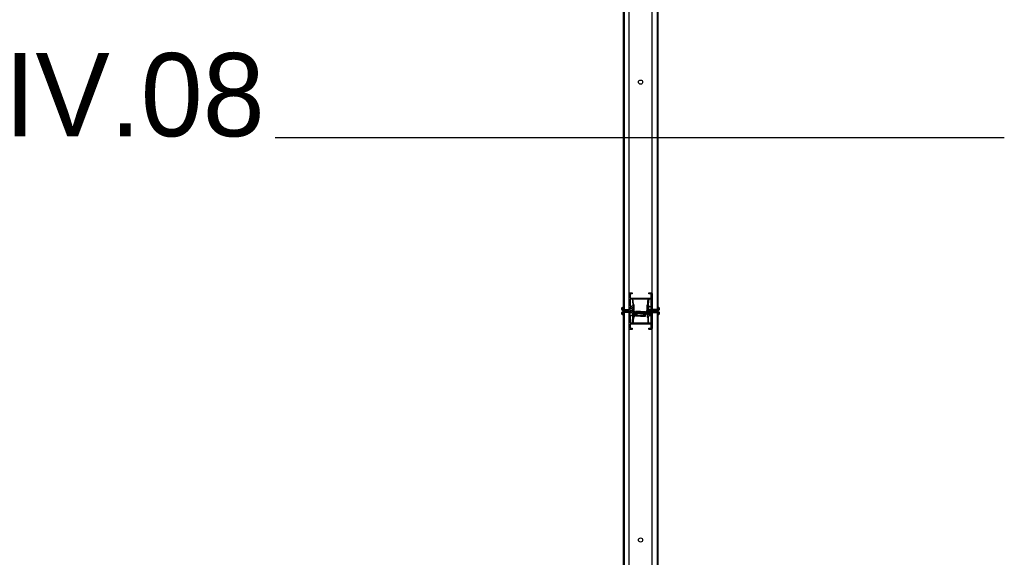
# Model space of a CAD drawing. Header units: millimetres. Extents: x -297000 to 504135, y -166520 to 252050.
# Tile 397 of 416: x 84785 to 87148, y 25042 to 26333. Entities that reach past the tile are written whole.
import ezdxf

# ---------------------------------------------------------------- set-up
doc = ezdxf.new("R2010")
doc.units = ezdxf.units.MM
doc.header["$MEASUREMENT"] = 0
for name, color, linetype in [('080_SYMB_DETAIL', 4, 'Continuous'), ('220_WALIN_G', 1, 'Continuous'), ('420_WAFIN_G', 1, 'Continuous')]:
    doc.layers.add(name, color=color, linetype=linetype)
doc.styles.add('VMX 3 BIG 200', font='unvr55w.TTF', dxfattribs={"height": 800})

# ---------------------------------------------------------------- blocks, each defined once
blk = doc.blocks.new('ESPERO_wandopen')
at = {"layer": '220_WALIN_G', "color": 8}
for points in [[(-27.5, -711.1), (-39.5, -711.1), (-39.5, -1803.5), (-27.5, -1803.5)], [(27.5, -711.1), (39.5, -711.1), (39.5, -1803.5), (27.5, -1803.5)], [(-27.5, -1811.1), (-39.5, -1811.1), (-39.5, -2903.5), (-27.5, -2903.5)], [(10.6, -1809.8), (10.6, -1812.4), (7.9, -1812.4), (7.9, -1814), (-7.9, -1814), (-7.9, -1812.4), (-10.6, -1812.4), (-10.6, -1809.8)], [(10.6, -1818.2), (10.6, -1815.6), (7.9, -1815.6), (7.9, -1814), (-7.9, -1814), (-7.9, -1815.6), (-10.6, -1815.6), (-10.6, -1818.2)], [(27.5, -1811.1), (39.5, -1811.1), (39.5, -2903.5), (27.5, -2903.5)]]:
    blk.add_lwpolyline(points, close=True, dxfattribs=at)
for points in [[(0, -1779.1), (-24.6, -1779.1), (-25.1, -1779.6), (-25.1, -1795.1), (-24.6, -1795.6), (-20.1, -1795.6), (-19.6, -1795.1), (-19.6, -1794.7), (-19.1, -1794.2), (-18.1, -1794.2, -0.414214), (-17.1, -1795.2), (-17.1, -1805.4, -0.414214), (-17.6, -1805.9), (-17.9, -1805.9, -0.339455), (-18.4, -1805.5), (-19.4, -1802), (-20.3, -1802), (-20.6, -1801.7), (-20.6, -1800.8), (-20.3, -1800.5), (-19.9, -1800.5), (-19.6, -1800.2), (-19.6, -1798.5), (-20.1, -1798), (-24.6, -1798), (-25.1, -1798.5), (-25.1, -1800.2), (-24.8, -1800.5), (-24.4, -1800.5), (-24.1, -1800.8), (-24.1, -1801.7), (-24.3, -1802), (-25.4, -1802), (-26.3, -1805.5), (-26.8, -1805.9), (-35.6, -1805.9), (-35.8, -1806.1), (-35.8, -1807.3), (-37.8, -1807.3), (-37.8, -1805.9), (-42.6, -1805.9, -0.414214), (-44.6, -1803.9), (-44.6, -1799.9, -0.404484), (-42.7, -1797.9), (-42.2, -1798.4), (-42.2, -1803.5), (-27.5, -1803.5), (-27.5, -1765.2, -0.414214), (-25.5, -1763.2), (-20.5, -1763.2), (-20, -1763.7), (-20, -1765.9), (-20.3, -1766.2), (-24.6, -1766.2), (-25.1, -1766.7), (-25.1, -1775.6), (-24.6, -1776.1), (0, -1776.1)], [(0, -1776.1), (24.6, -1776.1), (25.1, -1775.6), (25.1, -1766.5), (24.8, -1766.2), (20.3, -1766.2), (20, -1765.9), (20, -1763.7), (20.5, -1763.2), (25.5, -1763.2, -0.414214), (27.5, -1765.2), (27.5, -1803.5), (42.2, -1803.5), (42.2, -1798.4), (42.7, -1797.9, -0.404519), (44.6, -1799.9), (44.6, -1803.9, -0.414214), (42.6, -1805.9), (37.8, -1805.9), (37.8, -1807.3), (35.8, -1807.3), (35.8, -1805.9), (23.3, -1805.9), (23.3, -1808.9, -1), (21.3, -1808.9), (21.3, -1805.9), (17.6, -1805.9), (17.1, -1805.4), (17.1, -1794.7), (17.6, -1794.2), (19, -1794.2), (19.5, -1794.7), (19.5, -1795.1), (20.3, -1795.8), (20.3, -1797.6), (19.1, -1797.6), (19.1, -1800.8, 1), (25.4, -1800.8), (25.4, -1797.6), (24.3, -1797.6), (24.3, -1795.6), (25.1, -1795.1), (25.1, -1779.6), (24.6, -1779.1), (0, -1779.1)], [(0, -1808.3), (-12.1, -1808.3), (-12.1, -1811.8, -0.224213), (-15.6, -1804.4), (-15.6, -1792.7), (-17.2, -1792.7), (-17.6, -1781.7, 0.329335), (-19.5, -1779.3), (-19.7, -1780.9, -0.283513), (-19.1, -1781.7), (-18.6, -1794.2), (-17.1, -1794.2), (-17.1, -1804.4, 0.27039), (-11.5, -1814), (-7.9, -1814), (-7.9, -1812.4), (-10.6, -1812.4), (-10.6, -1809.8), (0, -1809.8)], [(0, -1808.3), (12.1, -1808.3), (12.1, -1811.8, 0.224213), (15.6, -1804.4), (15.6, -1792.7), (17.2, -1792.7), (17.6, -1781.7, -0.329335), (19.5, -1779.3), (19.7, -1780.9, 0.283513), (19.1, -1781.7), (18.6, -1794.2), (17.1, -1794.2), (17.1, -1804.4, -0.27039), (11.5, -1814), (7.9, -1814), (7.9, -1812.4), (10.6, -1812.4), (10.6, -1809.8), (0, -1809.8)], [(0, -1838.5), (-24.6, -1838.5), (-25.1, -1839), (-25.1, -1848.1), (-24.8, -1848.4), (-20.3, -1848.4), (-20, -1848.7), (-20, -1850.9), (-20.5, -1851.4), (-25.5, -1851.4, -0.414214), (-27.5, -1849.4), (-27.5, -1811.1), (-42.2, -1811.1), (-42.2, -1816.2), (-42.7, -1816.7, -0.404519), (-44.6, -1814.7), (-44.6, -1810.7, -0.414214), (-42.6, -1808.7), (-37.8, -1808.7), (-37.8, -1807.3), (-35.8, -1807.3), (-35.8, -1808.7), (-23.3, -1808.7), (-23.3, -1805.7, -1), (-21.3, -1805.7), (-21.3, -1808.7), (-17.6, -1808.7), (-17.1, -1809.2), (-17.1, -1819.9), (-17.6, -1820.4), (-19, -1820.4), (-19.5, -1819.9), (-19.5, -1819.5), (-20.3, -1818.8), (-20.3, -1817), (-19.1, -1817), (-19.1, -1813.8, 1), (-25.5, -1813.8), (-25.5, -1817), (-24.3, -1817), (-24.3, -1819), (-25.1, -1819.5), (-25.1, -1835), (-24.6, -1835.5), (0, -1835.5)], [(0, -1819.7), (-12.1, -1819.7), (-12.1, -1815.4, -0.090466), (-15.6, -1812.5), (-15.6, -1821.9), (-17.2, -1821.9), (-17.6, -1832.9, -0.312913), (-19.3, -1835.2), (-19.7, -1833.7, 0.283513), (-19.1, -1832.9), (-18.8, -1820.4), (-17.1, -1820.4), (-17.1, -1812.5, -0.697833), (-14.5, -1811.5, 0.088145), (-11.5, -1814), (-7.9, -1814), (-7.9, -1815.6), (-10.6, -1815.6), (-10.6, -1818.2), (0, -1818.2)], [(0, -1835.5), (24.6, -1835.5), (25.1, -1835), (25.1, -1819.5), (24.6, -1819), (20.1, -1819), (19.6, -1819.5), (19.6, -1819.9), (19.1, -1820.4), (18.1, -1820.4, -0.414214), (17.1, -1819.4), (17.1, -1809.2, -0.414214), (17.6, -1808.7), (17.9, -1808.7, -0.339455), (18.4, -1809.1), (19.4, -1812.6), (20.3, -1812.6), (20.6, -1812.9), (20.6, -1813.8), (20.3, -1814.1), (19.9, -1814.1), (19.6, -1814.4), (19.6, -1816.1), (20.1, -1816.6), (24.6, -1816.6), (25.1, -1816.1), (25.1, -1814.4), (24.8, -1814.1), (24.4, -1814.1), (24.1, -1813.8), (24.1, -1812.9), (24.3, -1812.6), (25.4, -1812.6), (26.3, -1809.1), (26.8, -1808.7), (35.6, -1808.7), (35.8, -1808.5), (35.8, -1807.3), (37.8, -1807.3), (37.8, -1808.7), (42.6, -1808.7, -0.414214), (44.6, -1810.7), (44.6, -1814.7, -0.404484), (42.7, -1816.7), (42.2, -1816.2), (42.2, -1811.1), (27.5, -1811.1), (27.5, -1849.4, -0.414214), (25.5, -1851.4), (20.5, -1851.4), (20, -1850.9), (20, -1848.7), (20.3, -1848.4), (24.6, -1848.4), (25.1, -1847.9), (25.1, -1839), (24.6, -1838.5), (0, -1838.5)], [(0, -1819.7), (12.1, -1819.7), (12.1, -1815.4, 0.090466), (15.6, -1812.5), (15.6, -1821.9), (17.2, -1821.9), (17.6, -1832.9, 0.312913), (19.3, -1835.2), (19.7, -1833.7, -0.283513), (19.1, -1832.9), (18.8, -1820.4), (17.1, -1820.4), (17.1, -1812.5, 0.697833), (14.5, -1811.5, -0.088145), (11.5, -1814), (7.9, -1814), (7.9, -1815.6), (10.6, -1815.6), (10.6, -1818.2), (0, -1818.2)]]:
    blk.add_lwpolyline(points, format="xyb", dxfattribs=at)
blk.add_lwpolyline([(23.3, -1805.9), (35.8, -1805.9), (35.8, -1808.7), (26.8, -1808.7), (26.3, -1809.1), (25.4, -1812.6), (24.1, -1812.6), (24.1, -1814.1), (25.1, -1814.1), (25.1, -1816.1), (24.6, -1816.6), (22.2, -1816.6), (22.2, -1814.9), (22.8, -1814.9), (22.8, -1813.1), (21.6, -1813.1), (21.6, -1814.9), (22.2, -1814.9), (22.2, -1816.6), (20.1, -1816.6), (19.6, -1816.1), (19.6, -1814.1), (20.6, -1814.1), (20.6, -1812.6), (19.4, -1812.6), (18.2, -1808.1), (18, -1807.8, -0.881032), (20.2, -1806.6), (21.4, -1808.2), (20.8, -1808.5), (20.1, -1807.9), (19.5, -1808), (19.6, -1808.9, 1.067654), (25, -1808.6), (23.3, -1808.6)], format="xyb", close=True, dxfattribs=at)
for centre in [(0, -1257.3), (0, -2357.3)]:
    blk.add_circle(centre, 5, dxfattribs=at)
at = {"layer": '420_WAFIN_G', "color": 8}
for points in [[(-41.5, -711.1), (-41.5, -1803.5)], [(41.5, -711.1), (41.5, -1803.5)], [(-41.5, -1811.1), (-41.5, -2903.5)], [(41.5, -1811.1), (41.5, -2903.5)]]:
    blk.add_lwpolyline(points, dxfattribs=at)
blk = doc.blocks.new('1006_X-01.01')
blk.add_blockref('ESPERO_wandopen', (14500, 18015.4))

msp = doc.modelspace()

# ---------------------------------------------------------------- linework, layer by layer
at = {"layer": '080_SYMB_DETAIL', "color": 6}
msp.add_lwpolyline([(85398, 26050), (87148, 26050)], dxfattribs=at)

# ---------------------------------------------------------------- block references
msp.add_blockref('1006_X-01.01', (71775, 9425))

# ---------------------------------------------------------------- texts
at = {"layer": '080_SYMB_DETAIL', "insert": (85373, 26050), "char_height": 200, "attachment_point": 9, "style": 'VMX 3 BIG 200'}
msp.add_mtext('IV.08', dxfattribs=at)

doc.saveas('drawing.dxf')
